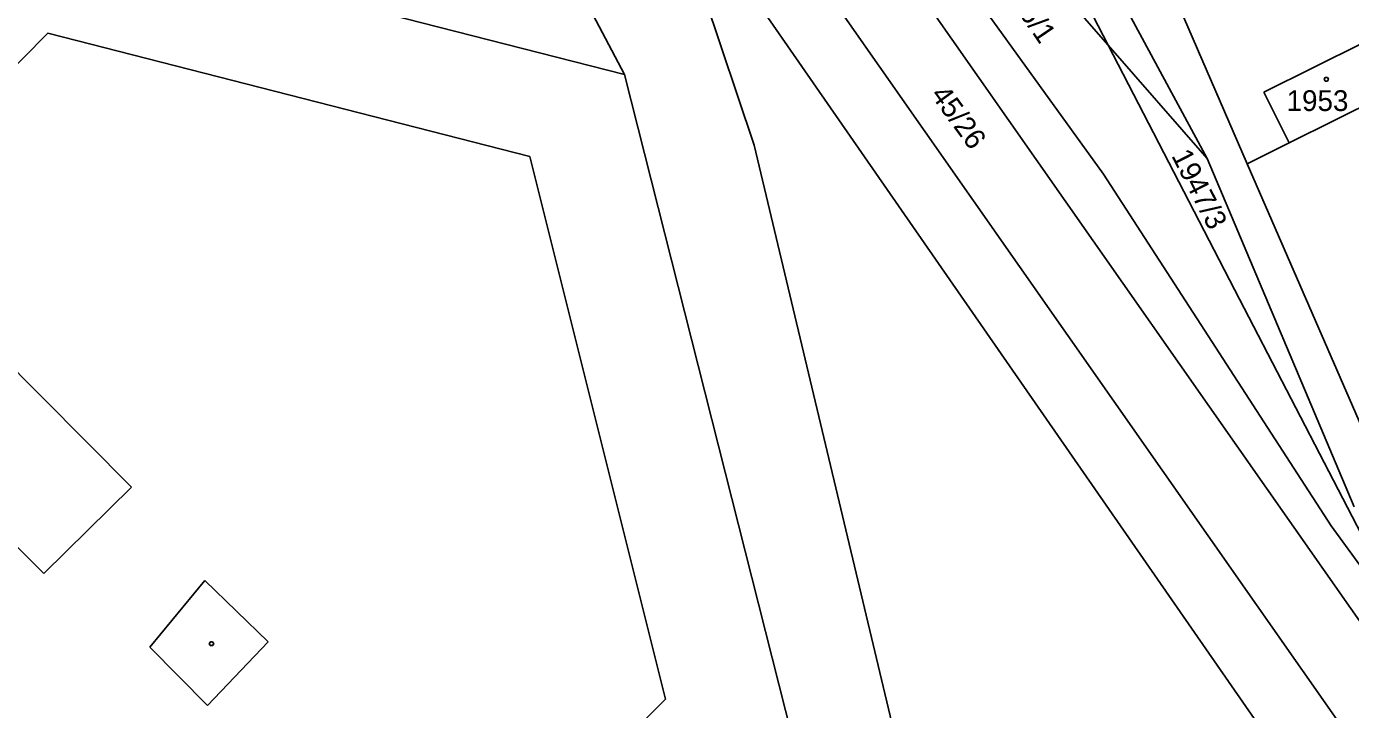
# Model space of a CAD drawing. Extents: x -609861 to -605046, y -1120287 to -1116307.
# Drawn here: x -608035 to -607926.6, y -1117909.1 to -1117853.2 of the extents above; entities that cross this region are included whole.
import ezdxf

# ---------------------------------------------------------------- set-up
doc = ezdxf.new("R2010")
doc.units = 0
for name, color, linetype in [('Vrstva 1', 7, 'Continuous'), ('Vrstva 2', 7, 'Continuous'), ('Vrstva 4', 7, 'Continuous'), ('Vrstva 5', 7, 'Continuous')]:
    doc.layers.add(name, color=color, linetype=linetype)

msp = doc.modelspace()

# ---------------------------------------------------------------- linework, layer by layer
at = {"layer": 'Vrstva 1'}
for p, q in [((-607946.86, -1117865.28), (-607973.81, -1117827.95)), ((-607966.49, -1117831.82), (-607946.47, -1117854.73)), ((-607938.37, -1117864), (-607952.97, -1117836.98)), ((-607946.37, -1117838.46), (-607935.1, -1117864.43)), ((-607934.53, -1117909.8), (-607983.27, -1117839.57)), ((-607975.43, -1117862.91), (-607983.27, -1117839.57)), ((-607953.14, -1117841.84), (-607946.47, -1117854.73)), ((-608041.09, -1117843.07), (-607986.06, -1117857.13)), ((-607986.06, -1117857.13), (-607992.63, -1117844.62)), ((-607946.47, -1117854.73), (-607935.72, -1117875.51)), ((-607946.47, -1117854.73), (-607938.37, -1117864)), ((-607925.6, -1117854.54), (-607933.73, -1117858.57)), ((-607972.34, -1117911.3), (-607986.06, -1117857.13)), ((-607933.73, -1117858.57), (-607931.66, -1117862.72)), ((-607923.54, -1117858.68), (-607931.66, -1117862.72)), ((-607963.91, -1117911.32), (-607975.43, -1117862.91)), ((-607931.66, -1117862.72), (-607935.1, -1117864.43)), ((-607938.37, -1117864), (-607926.36, -1117892.5)), ((-607935.1, -1117864.43), (-607920.71, -1117897.56)), ((-607928.23, -1117894.05), (-607946.86, -1117865.28)), ((-607935.72, -1117875.51), (-607920.85, -1117904.23)), ((-607920.85, -1117904.23), (-607928.23, -1117894.05))]:
    msp.add_line(p, q, dxfattribs=at)
at = {"layer": 'Vrstva 4'}
for p, q in [((-608006.69, -1117786.53), (-607916.12, -1117915.81)), ((-607905.64, -1117941.45), (-607994.72, -1117814.29)), ((-608033.22, -1117853.76), (-608045.42, -1117866.05)), ((-607993.8, -1117863.84), (-608033.22, -1117853.76)), ((-607982.69, -1117908.22), (-607993.8, -1117863.84)), ((-608026.38, -1117890.88), (-608044.06, -1117873.12)), ((-608051.21, -1117880.29), (-608033.57, -1117897.95)), ((-608033.57, -1117897.95), (-608026.38, -1117890.88)), ((-608024.89, -1117903.97), (-608020.38, -1117898.52)), ((-608020.38, -1117898.52), (-608015.21, -1117903.53)), ((-608020.16, -1117908.75), (-608024.89, -1117903.97)), ((-608015.21, -1117903.53), (-608020.16, -1117908.75)), ((-608014.71, -1117940.39), (-607982.69, -1117908.22))]:
    msp.add_line(p, q, dxfattribs=at)
at = {"layer": 'Vrstva 5'}
for points in [[(-607928.54, -1117857.37), (-607928.45, -1117857.52), (-607928.54, -1117857.67), (-607928.72, -1117857.67), (-607928.81, -1117857.52), (-607928.72, -1117857.37)], [(-608019.75, -1117903.55), (-608019.66, -1117903.7), (-608019.75, -1117903.85), (-608019.93, -1117903.85), (-608020.02, -1117903.7), (-608019.93, -1117903.55)]]:
    msp.add_lwpolyline(points, close=True, dxfattribs=at)

# ---------------------------------------------------------------- texts
at = {"layer": 'Vrstva 2'}
for s, rotation, p in [('1946/1', 304.18329, (-607955.949, -1117848.975)), ('45/26', 306.01676, (-607961.06, -1117858.802)), ('1947/3', 297.02132, (-607941.332, -1117863.77))]:
    msp.add_text(s, height=1.7, rotation=rotation, dxfattribs=at).set_placement(p)
msp.add_text('1953', height=1.7, dxfattribs=at).set_placement((-607931.877, -1117860.12))

doc.saveas('drawing.dxf')
